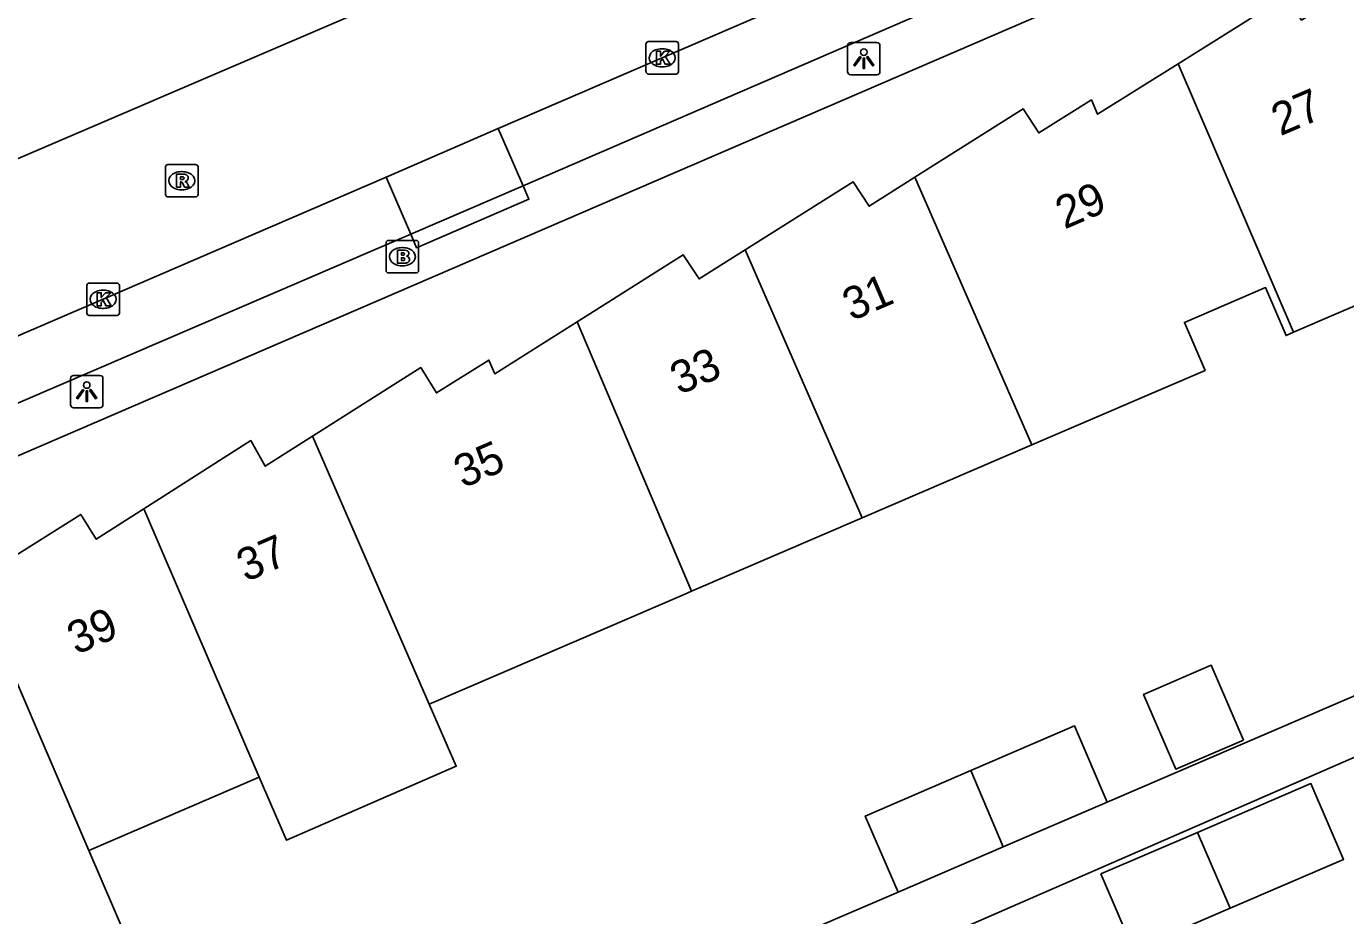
# Model space of a CAD drawing. Extents: x 159353 to 160616, y 385893 to 387321.
# Drawn here: x 159645.1 to 159685.72, y 386214.23 to 386241.61 of the extents above; entities that cross this region are included whole.
import ezdxf

# ---------------------------------------------------------------- set-up
doc = ezdxf.new("R2010")
doc.units = 0
for name, color, linetype in [('IMGEO_Brandkraan', 7, 'Continuous'), ('IMGEO_Kolk', 7, 'Continuous'), ('IMGEO_Lichtpunt', 7, 'Continuous'), ('IMGEO_Pand', 7, 'Continuous'), ('IMGEO_Pand_nummerreeks', 7, 'Continuous'), ('IMGEO_Rijbaan_lokaal_open', 7, 'Continuous'), ('IMGEO_Rioolput', 7, 'Continuous'), ('IMGEO_Voetpad_open', 7, 'Continuous')]:
    doc.layers.add(name, color=color, linetype=linetype)

msp = doc.modelspace()

# ---------------------------------------------------------------- linework, layer by layer
at = {"layer": 'IMGEO_Brandkraan'}
for p, q in [((159656.252, 386235.021), (159657.104, 386235.021)), ((159656.177, 386234.095), (159656.177, 386234.947)), ((159656.665, 386234.801), (159656.69, 386234.801)), ((159657.178, 386234.947), (159657.178, 386234.095)), ((159656.688, 386234.241), (159656.663, 386234.241)), ((159657.104, 386234.021), (159656.252, 386234.021))]:
    msp.add_line(p, q, dxfattribs=at)
for points in [[(159656.252, 386235.021), (159657.104, 386235.021)], [(159656.177, 386234.095), (159656.177, 386234.947)], [(159656.525, 386234.721), (159656.525, 386234.321), (159656.738, 386234.321)], [(159656.756, 386234.721), (159656.525, 386234.721)], [(159656.704, 386234.64), (159656.65, 386234.64), (159656.65, 386234.564)], [(159657.178, 386234.947), (159657.178, 386234.095)], [(159656.65, 386234.564), (159656.703, 386234.564)], [(159656.712, 386234.488), (159656.65, 386234.488), (159656.65, 386234.407)], [(159656.65, 386234.407), (159656.712, 386234.407)], [(159657.104, 386234.021), (159656.252, 386234.021)]]:
    msp.add_lwpolyline(points, dxfattribs=at)
for centre, radius, start, end in [((159656.254, 386234.945), 0.0765, 91.552, 178.448), ((159656.254, 386234.945), 0.0765, 91.552, 178.448), ((159657.102, 386234.945), 0.0765, 1.552, 88.448), ((159657.102, 386234.945), 0.0765, 1.552, 88.448), ((159656.705, 386234.602), 0.0379, 267.8285, 90.9355), ((159656.76, 386234.576), 0.145, 59.4692, 91.5367), ((159656.785, 386234.623), 0.0922, 285.5137, 58.1501), ((159656.713, 386234.447), 0.0404, 269.8759, 90.5077), ((159656.744, 386234.572), 0.251, 268.6676, 293.5347), ((159656.79, 386234.431), 0.105, 301.3115, 78.989), ((159656.254, 386234.097), 0.0765, 181.552, 268.448), ((159656.254, 386234.097), 0.0765, 181.552, 268.448), ((159657.102, 386234.097), 0.0765, 271.552, 358.448), ((159657.102, 386234.097), 0.0765, 271.552, 358.448)]:
    msp.add_arc(centre, radius, start, end, dxfattribs=at)
for centre, major_axis, ratio, start_param, end_param in [((159656.664, 386234.521), (-0.387, 0.002), 0.722429, 4.712389, 7.853982), ((159656.689, 386234.521), (-0.39, 0.002), 0.717154, 1.570796, 4.712389)]:
    msp.add_ellipse(centre, major_axis=major_axis, ratio=ratio, start_param=start_param, end_param=end_param, dxfattribs=at)
at = {"layer": 'IMGEO_Kolk'}
for p, q in [((159664.254, 386241.145), (159665.106, 386241.145)), ((159664.179, 386240.219), (159664.179, 386241.071)), ((159664.667, 386240.925), (159664.692, 386240.925)), ((159665.18, 386241.071), (159665.18, 386240.219)), ((159664.69, 386240.365), (159664.665, 386240.365)), ((159665.106, 386240.145), (159664.254, 386240.145)), ((159646.963, 386232.784), (159646.963, 386233.636)), ((159647.038, 386233.71), (159647.89, 386233.71)), ((159647.451, 386233.49), (159647.476, 386233.49)), ((159647.964, 386233.636), (159647.964, 386232.784)), ((159647.89, 386232.71), (159647.038, 386232.71)), ((159647.474, 386232.93), (159647.449, 386232.93))]:
    msp.add_line(p, q, dxfattribs=at)
for points in [[(159664.254, 386241.145), (159665.106, 386241.145)], [(159664.179, 386240.219), (159664.179, 386241.071)], [(159664.5, 386240.845), (159664.623, 386240.845), (159664.623, 386240.694), (159664.753, 386240.845), (159664.917, 386240.845), (159664.771, 386240.694), (159664.924, 386240.445), (159664.772, 386240.445), (159664.687, 386240.609), (159664.623, 386240.542), (159664.623, 386240.445), (159664.5, 386240.445), (159664.5, 386240.845)], [(159665.18, 386241.071), (159665.18, 386240.219)], [(159665.106, 386240.145), (159664.254, 386240.145)], [(159646.963, 386232.784), (159646.963, 386233.636)], [(159647.038, 386233.71), (159647.89, 386233.71)], [(159647.284, 386233.41), (159647.407, 386233.41), (159647.407, 386233.259), (159647.537, 386233.41), (159647.701, 386233.41), (159647.555, 386233.259), (159647.708, 386233.01), (159647.556, 386233.01), (159647.471, 386233.174), (159647.407, 386233.107), (159647.407, 386233.01), (159647.284, 386233.01), (159647.284, 386233.41)], [(159647.964, 386233.636), (159647.964, 386232.784)], [(159647.89, 386232.71), (159647.038, 386232.71)]]:
    msp.add_lwpolyline(points, dxfattribs=at)
for centre, start, end in [((159664.256, 386241.069), 91.552, 178.448), ((159664.256, 386241.069), 91.552, 178.448), ((159665.104, 386241.069), 1.552, 88.448), ((159665.104, 386241.069), 1.552, 88.448), ((159664.256, 386240.221), 181.552, 268.448), ((159664.256, 386240.221), 181.552, 268.448), ((159665.104, 386240.221), 271.552, 358.448), ((159665.104, 386240.221), 271.552, 358.448), ((159647.04, 386233.634), 91.552, 178.448), ((159647.04, 386233.634), 91.552, 178.448), ((159647.888, 386233.634), 1.552, 88.448), ((159647.888, 386233.634), 1.552, 88.448), ((159647.04, 386232.786), 181.552, 268.448), ((159647.04, 386232.786), 181.552, 268.448), ((159647.888, 386232.786), 271.552, 358.448), ((159647.888, 386232.786), 271.552, 358.448)]:
    msp.add_arc(centre, 0.0765, start, end, dxfattribs=at)
for centre, major_axis, ratio, start_param, end_param in [((159664.666, 386240.645), (-0.387, 0.002), 0.722429, 4.712389, 7.853982), ((159664.691, 386240.645), (-0.39, 0.002), 0.717154, 1.570796, 4.712389), ((159647.45, 386233.21), (-0.387, 0.002), 0.722429, 4.712389, 7.853982), ((159647.475, 386233.21), (-0.39, 0.002), 0.717154, 1.570796, 4.712389)]:
    msp.add_ellipse(centre, major_axis=major_axis, ratio=ratio, start_param=start_param, end_param=end_param, dxfattribs=at)
at = {"layer": 'IMGEO_Lichtpunt'}
for p, q in [((159671.289, 386241.117), (159670.481, 386241.117)), ((159671.289, 386241.117), (159670.481, 386241.117)), ((159670.387, 386241.022), (159670.387, 386240.215)), ((159670.387, 386241.022), (159670.387, 386240.215)), ((159671.383, 386240.215), (159671.383, 386241.022)), ((159671.383, 386240.215), (159671.383, 386241.022)), ((159670.481, 386240.121), (159671.289, 386240.121)), ((159670.481, 386240.121), (159671.289, 386240.121)), ((159646.462, 386230.77), (159646.462, 386229.963)), ((159646.462, 386230.77), (159646.462, 386229.963)), ((159647.364, 386230.865), (159646.556, 386230.865)), ((159647.364, 386230.865), (159646.556, 386230.865)), ((159647.458, 386229.963), (159647.458, 386230.77)), ((159647.458, 386229.963), (159647.458, 386230.77)), ((159646.556, 386229.869), (159647.364, 386229.869)), ((159646.556, 386229.869), (159647.364, 386229.869))]:
    msp.add_line(p, q, dxfattribs=at)
for points in [[(159670.761, 386240.686), (159670.8, 386240.658), (159670.612, 386240.396), (159670.574, 386240.423), (159670.761, 386240.686)], [(159670.863, 386240.638), (159670.91, 386240.638), (159670.91, 386240.316), (159670.863, 386240.316), (159670.863, 386240.638)], [(159670.973, 386240.658), (159671.011, 386240.685), (159671.198, 386240.423), (159671.159, 386240.395), (159670.973, 386240.658)], [(159646.836, 386230.434), (159646.875, 386230.406), (159646.687, 386230.144), (159646.649, 386230.171), (159646.836, 386230.434)], [(159646.938, 386230.386), (159646.985, 386230.386), (159646.985, 386230.064), (159646.938, 386230.064), (159646.938, 386230.386)], [(159647.048, 386230.406), (159647.086, 386230.433), (159647.273, 386230.171), (159647.234, 386230.143), (159647.048, 386230.406)]]:
    msp.add_lwpolyline(points, dxfattribs=at)
for centre in [(159670.886, 386240.82), (159646.961, 386230.568)]:
    msp.add_circle(centre, 0.0994, dxfattribs=at)
for centre, start, end in [((159670.481, 386241.022), 90, 180), ((159670.481, 386241.022), 90, 180), ((159671.289, 386241.022), 0, 90), ((159671.289, 386241.022), 0, 90), ((159670.481, 386240.215), 180, 270), ((159670.481, 386240.215), 180, 270), ((159671.289, 386240.215), 270, 0), ((159671.289, 386240.215), 270, 360), ((159646.556, 386230.77), 90, 180), ((159646.556, 386230.77), 90, 180), ((159647.364, 386230.77), 0, 90), ((159647.364, 386230.77), 0, 90), ((159646.556, 386229.963), 180, 270), ((159646.556, 386229.963), 180, 270), ((159647.364, 386229.963), 270, 0), ((159647.364, 386229.963), 270, 360)]:
    msp.add_arc(centre, 0.0946, start, end, dxfattribs=at)
at = {"layer": 'IMGEO_Pand'}
for points in [[(159680.559, 386240.462), (159683.888, 386242.553), (159684.366, 386241.806), (159685.781, 386242.704)], [(159672.461, 386236.965), (159675.794, 386239.071), (159676.276, 386238.332), (159677.899, 386239.35), (159678.084, 386238.908), (159680.559, 386240.462)], [(159680.559, 386240.462), (159684.117, 386232.192)], [(159667.232, 386234.727), (159670.561, 386236.824), (159671.053, 386236.076), (159672.461, 386236.965)], [(159676.063, 386228.728), (159672.461, 386236.965)], [(159662.057, 386232.512), (159665.328, 386234.573), (159665.816, 386233.835), (159667.232, 386234.727)], [(159667.232, 386234.727), (159670.832, 386226.478)], [(159689.374, 386234.454), (159684.117, 386232.192)], [(159684.117, 386232.192), (159683.889, 386232.094), (159683.254, 386233.571), (159680.758, 386232.498), (159681.394, 386231.021), (159676.063, 386228.728)], [(159662.057, 386232.512), (159659.522, 386230.915), (159659.344, 386231.335), (159657.724, 386230.328), (159657.243, 386231.104), (159653.912, 386228.993)], [(159665.585, 386224.221), (159662.057, 386232.512)], [(159648.718, 386226.757), (159652.01, 386228.859), (159652.455, 386228.07), (159653.912, 386228.993)], [(159653.912, 386228.993), (159657.504, 386220.745)], [(159676.063, 386228.728), (159670.832, 386226.478)], [(159643.477, 386224.504), (159646.775, 386226.583), (159647.253, 386225.822), (159648.718, 386226.757)], [(159648.718, 386226.757), (159652.268, 386218.493)], [(159670.832, 386226.478), (159665.585, 386224.221)], [(159647.026, 386216.238), (159643.477, 386224.504)], [(159657.504, 386220.745), (159662.851, 386223.045), (159665.356, 386224.123), (159665.585, 386224.221)], [(159682.574, 386219.638), (159680.489, 386218.741), (159679.499, 386221.041), (159681.584, 386221.938), (159682.574, 386219.638)], [(159657.504, 386220.745), (159658.339, 386218.828), (159653.113, 386216.552), (159652.268, 386218.493)], [(159674.18, 386218.696), (159677.374, 386220.07), (159678.381, 386217.729)], [(159652.268, 386218.493), (159647.026, 386216.238)], [(159671.939, 386214.957), (159670.932, 386217.298), (159674.18, 386218.696)], [(159675.178, 386216.351), (159674.18, 386218.696)], [(159681.161, 386216.793), (159684.653, 386218.296), (159685.658, 386215.962), (159682.165, 386214.459)], [(159675.178, 386216.351), (159678.381, 386217.729)], [(159682.165, 386214.459), (159679.192, 386213.18), (159678.188, 386215.513), (159681.161, 386216.793)], [(159681.161, 386216.793), (159682.165, 386214.459)], [(159671.939, 386214.957), (159675.178, 386216.351)], [(159647.026, 386216.238), (159648.196, 386213.512), (159645.16, 386212.206), (159643.991, 386214.922), (159638.977, 386212.765)]]:
    msp.add_lwpolyline(points, dxfattribs=at)
at = {"layer": 'IMGEO_Rijbaan_lokaal_open'}
for points in [[(159674.955, 386245.077), (159664.679, 386240.646), (159659.63, 386238.466)], [(159641.358, 386236.07), (159641.394, 386236.065), (159656.656, 386242.615), (159656.655, 386242.648)], [(159659.63, 386238.466), (159656.177, 386236.974)], [(159659.63, 386238.466), (159660.393, 386236.7)], [(159640.951, 386230.412), (159647.463, 386233.211), (159656.177, 386236.974)], [(159656.177, 386236.974), (159656.936, 386235.216)], [(159656.936, 386235.216), (159660.393, 386236.7)]]:
    msp.add_lwpolyline(points, dxfattribs=at)
at = {"layer": 'IMGEO_Rioolput'}
for p, q in [((159649.385, 386236.434), (159649.385, 386237.286)), ((159649.46, 386237.36), (159650.312, 386237.36)), ((159649.873, 386237.14), (159649.898, 386237.14)), ((159650.386, 386237.286), (159650.386, 386236.434)), ((159650.312, 386236.36), (159649.46, 386236.36)), ((159649.896, 386236.58), (159649.871, 386236.58))]:
    msp.add_line(p, q, dxfattribs=at)
for points in [[(159649.385, 386236.434), (159649.385, 386237.286)], [(159649.46, 386237.36), (159650.312, 386237.36)], [(159649.974, 386237.058), (159649.722, 386237.06), (159649.722, 386236.66)], [(159650.386, 386237.286), (159650.386, 386236.434)], [(159649.722, 386236.66), (159649.846, 386236.66), (159649.846, 386236.822), (159649.857, 386236.822)], [(159649.9, 386236.979), (159649.846, 386236.979), (159649.846, 386236.898)], [(159649.846, 386236.898), (159649.898, 386236.898)], [(159649.904, 386236.793), (159649.975, 386236.66), (159650.115, 386236.66), (159650.05, 386236.786)], [(159650.312, 386236.36), (159649.46, 386236.36)]]:
    msp.add_lwpolyline(points, dxfattribs=at)
for centre, radius, start, end in [((159649.462, 386237.284), 0.0765, 91.552, 178.448), ((159649.462, 386237.284), 0.0765, 91.552, 178.448), ((159649.973, 386236.948), 0.109, 350.3612, 89.416), ((159650.31, 386237.284), 0.0765, 1.552, 88.448), ((159650.31, 386237.284), 0.0765, 1.552, 88.448), ((159649.856, 386236.769), 0.0533, 26.0293, 88.6989), ((159649.882, 386237.087), 0.19, 274.7715, 282.9687), ((159649.906, 386236.883), 0.0964, 77.0061, 93.1865), ((159649.92, 386236.94), 0.0378, 276.6634, 79.6772), ((159649.971, 386236.948), 0.112, 277.5842, 350.9817), ((159649.955, 386236.733), 0.108, 29.5134, 73.7905), ((159649.462, 386236.436), 0.0765, 181.552, 268.448), ((159649.462, 386236.436), 0.0765, 181.552, 268.448), ((159650.31, 386236.436), 0.0765, 271.552, 358.448), ((159650.31, 386236.436), 0.0765, 271.552, 358.448)]:
    msp.add_arc(centre, radius, start, end, dxfattribs=at)
for centre, major_axis, ratio, start_param, end_param in [((159649.872, 386236.86), (-0.387, 0.002), 0.722429, 4.712389, 7.853982), ((159649.897, 386236.86), (-0.39, 0.002), 0.717154, 1.570796, 4.712389)]:
    msp.add_ellipse(centre, major_axis=major_axis, ratio=ratio, start_param=start_param, end_param=end_param, dxfattribs=at)
at = {"layer": 'IMGEO_Voetpad_open'}
for points in [[(159700.471, 386252.381), (159694.949, 386250), (159599.575, 386208.876)], [(159660.393, 386236.7), (159675.708, 386243.331)], [(159660.393, 386236.7), (159660.572, 386236.289), (159657.111, 386234.796), (159656.936, 386235.216)], [(159656.936, 386235.216), (159641.701, 386228.667)], [(159694.707, 386222.904), (159666.157, 386210.459)], [(159678.381, 386217.729), (159690.481, 386222.933)], [(159659.817, 386209.744), (159671.939, 386214.957)]]:
    msp.add_lwpolyline(points, dxfattribs=at)

# ---------------------------------------------------------------- texts
at = {"layer": 'IMGEO_Pand_nummerreeks'}
for s, rotation, p in [('27', 23.2383, (159683.711, 386238.227)), ('29', 23.4289, (159677.066, 386235.354)), ('31', 23.1826, (159670.508, 386232.528)), ('33', 23.1826, (159665.202, 386230.256)), ('35', 23.434, (159658.545, 386227.381)), ('37', 23.2449, (159651.855, 386224.494)), ('39', 23.2449, (159646.636, 386222.252))]:
    msp.add_text(s, height=1, rotation=rotation, dxfattribs=at).set_placement(p)

doc.saveas('drawing.dxf')
